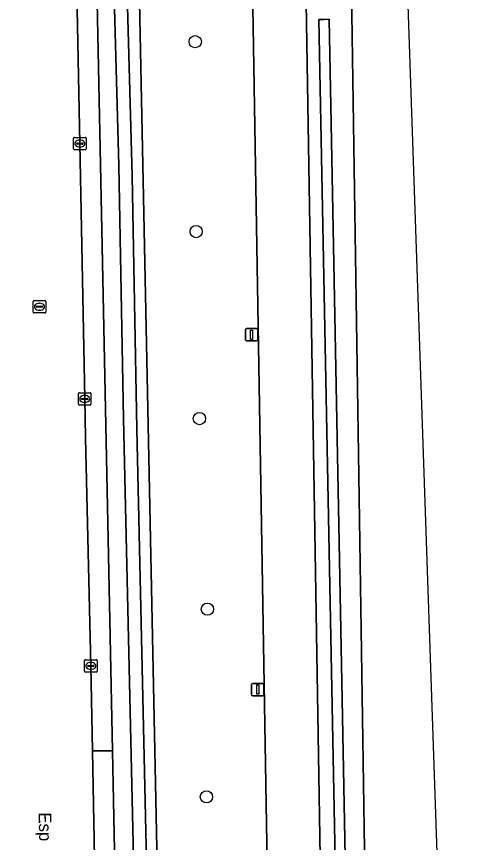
# Model space of a CAD drawing. Extents: x 161385 to 162589, y 388479 to 389756.
# Drawn here: x 162494.5 to 162530.5, y 388892.6 to 388958.5 of the extents above; entities that cross this region are included whole.
import ezdxf

# ---------------------------------------------------------------- set-up
doc = ezdxf.new("R2010")
doc.units = 0
for name, color, linetype in [('IMGEO_Berm_groen', 7, 'Continuous'), ('IMGEO_Boom', 7, 'Continuous'), ('IMGEO_Fietspad_gesloten', 7, 'Continuous'), ('IMGEO_Groenvoorziening', 7, 'Continuous'), ('IMGEO_Haag', 7, 'Continuous'), ('IMGEO_Kolk', 7, 'Continuous'), ('IMGEO_Lichtmast', 7, 'Continuous'), ('IMGEO_Oever', 7, 'Continuous'), ('IMGEO_Openbare_ruimte_label', 7, 'Continuous'), ('IMGEO_Rijbaan_lokaal_gesloten', 7, 'Continuous'), ('IMGEO_Rijbaan_regionaal_gesloten', 7, 'Continuous'), ('IMGEO_Rioolput', 7, 'Continuous'), ('IMGEO_Waterloop', 7, 'Continuous')]:
    doc.layers.add(name, color=color, linetype=linetype)

msp = doc.modelspace()

# ---------------------------------------------------------------- linework, layer by layer
at = {"layer": 'IMGEO_Berm_groen'}
for points in [[(162510.235, 389079.2), (162510.065, 389081.426), (162501.272, 389081.426), (162501.263, 389081.238), (162500.992, 389075.618), (162500.618, 389070.413), (162501.235, 389062.489), (162502.136, 389054.149), (162502.554, 389045.938), (162503.491, 389000), (162505.585, 388897.306), (162506.277, 388863.384)], [(162515.397, 389079.082), (162515.507, 389081.426), (162514.292, 389081.426), (162514.262, 389079.427), (162515.393, 389057.642), (162516.561, 389022.995), (162519.033, 388871.958), (162521.523, 388727.275)], [(162517.21, 388728.105), (162514.823, 388871.796), (162512.275, 389022.964), (162511.097, 389057.663), (162510.235, 389079.2)], [(162498.323, 389010.953), (162498.544, 389000), (162498.738, 388990.354), (162499.125, 388969.925), (162499.542, 388948.383), (162499.929, 388927.993), (162500, 388924.891), (162500.417, 388906.674), (162500.546, 388899.883), (162502.143, 388899.896), (162500.109, 389000), (162500, 389005.369), (162498.985, 389049.929)], [(162521.311, 388720.501), (162521.33, 388719.939), (162521.52, 388719.331), (162523.238, 388715.161), (162525.385, 388736.547), (162525.398, 388750), (162525.392, 388750.463), (162524.813, 388770.581), (162524.652, 388775.367), (162524.277, 388798.785), (162523.635, 388828.454), (162522.364, 388884.975), (162520.774, 388990.381)], [(162503.945, 388811.232), (162502.197, 388897.243), (162502.143, 388899.896), (162500.546, 388899.883), (162500.817, 388885.662)]]:
    msp.add_lwpolyline(points, dxfattribs=at)
msp.add_lwpolyline([(162521, 388876.114), (162520.6, 388876.106), (162520.2, 388876.098), (162518.628, 388958.294), (162519.028, 388958.302), (162519.428, 388958.31)], close=True, dxfattribs=at)
at = {"layer": 'IMGEO_Boom'}
for centre in [(162508.751, 388956.521), (162508.829, 388941.357), (162509.084, 388926.422), (162509.72, 388911.209), (162509.645, 388896.223)]:
    msp.add_circle(centre, 0.489, dxfattribs=at)
at = {"layer": 'IMGEO_Fietspad_gesloten'}
msp.add_lwpolyline([(162519.033, 388871.958), (162516.561, 389022.995), (162515.393, 389057.642), (162514.262, 389079.427), (162514.292, 389081.426), (162514.386, 389087.66), (162514.743, 389099.436), (162509.811, 389099.872), (162509.798, 389099.728), (162509.789, 389099.382), (162509.527, 389088.495), (162510.065, 389081.426), (162510.235, 389079.2), (162511.097, 389057.663), (162512.275, 389022.964), (162514.823, 388871.796), (162517.21, 388728.105)], dxfattribs=at)
at = {"layer": 'IMGEO_Groenvoorziening'}
msp.add_lwpolyline([(162519.428, 388958.31), (162519.028, 388958.302), (162518.628, 388958.294), (162520.2, 388876.098), (162520.6, 388876.106), (162521, 388876.114)], close=True, dxfattribs=at)
at = {"layer": 'IMGEO_Haag'}
msp.add_lwpolyline([(162519.428, 388958.31), (162519.028, 388958.302), (162518.628, 388958.294), (162520.2, 388876.098), (162520.6, 388876.106), (162521, 388876.114)], close=True, dxfattribs=at)
at = {"layer": 'IMGEO_Kolk'}
for p, q in [((162499.117, 388948.883), (162499.969, 388948.883)), ((162499.042, 388947.957), (162499.042, 388948.809)), ((162499.301, 388948.377), (162499.301, 388948.389)), ((162499.739, 388948.34), (162499.341, 388948.34)), ((162499.344, 388948.426), (162499.742, 388948.426)), ((162499.53, 388948.663), (162499.555, 388948.663)), ((162499.785, 388948.389), (162499.785, 388948.377)), ((162500.043, 388948.809), (162500.043, 388947.957)), ((162499.969, 388947.883), (162499.117, 388947.883)), ((162499.553, 388948.103), (162499.528, 388948.103)), ((162499.429, 388927.568), (162499.429, 388928.42)), ((162499.504, 388928.494), (162500.356, 388928.494)), ((162500.43, 388928.42), (162500.43, 388927.568)), ((162499.688, 388927.988), (162499.688, 388928)), ((162500.126, 388927.951), (162499.728, 388927.951)), ((162499.731, 388928.037), (162500.129, 388928.037)), ((162499.917, 388928.274), (162499.942, 388928.274)), ((162500.172, 388928), (162500.172, 388927.988)), ((162500.356, 388927.494), (162499.504, 388927.494)), ((162499.94, 388927.714), (162499.915, 388927.714)), ((162499.918, 388906.249), (162499.918, 388907.101)), ((162499.993, 388907.175), (162500.845, 388907.175)), ((162500.177, 388906.669), (162500.177, 388906.681)), ((162500.615, 388906.632), (162500.217, 388906.632)), ((162500.22, 388906.718), (162500.618, 388906.718)), ((162500.406, 388906.955), (162500.431, 388906.955)), ((162500.661, 388906.681), (162500.661, 388906.669)), ((162500.919, 388907.101), (162500.919, 388906.249)), ((162500.845, 388906.175), (162499.993, 388906.175)), ((162500.429, 388906.395), (162500.404, 388906.395))]:
    msp.add_line(p, q, dxfattribs=at)
for points in [[(162499.117, 388948.883), (162499.969, 388948.883)], [(162499.042, 388947.957), (162499.042, 388948.809)], [(162500.043, 388948.809), (162500.043, 388947.957)], [(162499.969, 388947.883), (162499.117, 388947.883)], [(162499.429, 388927.568), (162499.429, 388928.42)], [(162499.504, 388928.494), (162500.356, 388928.494)], [(162500.43, 388928.42), (162500.43, 388927.568)], [(162500.356, 388927.494), (162499.504, 388927.494)], [(162499.918, 388906.249), (162499.918, 388907.101)], [(162499.993, 388907.175), (162500.845, 388907.175)], [(162500.919, 388907.101), (162500.919, 388906.249)], [(162500.845, 388906.175), (162499.993, 388906.175)]]:
    msp.add_lwpolyline(points, dxfattribs=at)
for centre, radius, start, end in [((162499.119, 388948.807), 0.0765, 91.55205, 178.44795), ((162499.119, 388948.807), 0.0765, 91.55205, 178.44795), ((162499.967, 388948.807), 0.0765, 1.55205, 88.44795), ((162499.967, 388948.807), 0.0765, 1.55205, 88.44795), ((162499.341, 388948.386), 0.0403, 85.87752, 175.75265), ((162499.338, 388948.376), 0.0366, 178.93798, 274.71019), ((162499.742, 388948.383), 0.043, 264.86636, 352.45326), ((162499.746, 388948.388), 0.0386, 1.73085, 96.63898), ((162499.119, 388947.959), 0.0765, 181.55205, 268.44795), ((162499.119, 388947.959), 0.0765, 181.55205, 268.44795), ((162499.967, 388947.959), 0.0765, 271.55205, 358.44795), ((162499.967, 388947.959), 0.0765, 271.55205, 358.44795), ((162499.506, 388928.418), 0.0765, 91.55205, 178.44795), ((162499.506, 388928.418), 0.0765, 91.55205, 178.44795), ((162500.354, 388928.418), 0.0765, 1.55205, 88.44795), ((162500.354, 388928.418), 0.0765, 1.55205, 88.44795), ((162499.728, 388927.997), 0.0403, 85.87752, 175.75265), ((162499.725, 388927.987), 0.0366, 178.93798, 274.71019), ((162500.129, 388927.994), 0.043, 264.86636, 352.45326), ((162500.133, 388927.999), 0.0386, 1.73085, 96.63898), ((162499.506, 388927.57), 0.0765, 181.55205, 268.44795), ((162499.506, 388927.57), 0.0765, 181.55205, 268.44795), ((162500.354, 388927.57), 0.0765, 271.55205, 358.44795), ((162500.354, 388927.57), 0.0765, 271.55205, 358.44795), ((162499.995, 388907.099), 0.0765, 91.55205, 178.44795), ((162499.995, 388907.099), 0.0765, 91.55205, 178.44795), ((162500.217, 388906.678), 0.0403, 85.87752, 175.75265), ((162500.214, 388906.668), 0.0366, 178.93798, 274.71019), ((162500.618, 388906.675), 0.043, 264.86636, 352.45326), ((162500.622, 388906.68), 0.0386, 1.73085, 96.63898), ((162500.843, 388907.099), 0.0765, 1.55205, 88.44795), ((162500.843, 388907.099), 0.0765, 1.55205, 88.44795), ((162499.995, 388906.251), 0.0765, 181.55205, 268.44795), ((162499.995, 388906.251), 0.0765, 181.55205, 268.44795), ((162500.843, 388906.251), 0.0765, 271.55205, 358.44795), ((162500.843, 388906.251), 0.0765, 271.55205, 358.44795)]:
    msp.add_arc(centre, radius, start, end, dxfattribs=at)
for centre, major_axis, ratio, start_param, end_param in [((162499.529, 388948.383), (-0.387, 0.002), 0.722429, 4.712389, 7.853982), ((162499.554, 388948.383), (-0.39, 0.002), 0.717154, 1.570796, 4.712389), ((162499.916, 388927.994), (-0.387, 0.002), 0.722429, 4.712389, 7.853982), ((162499.941, 388927.994), (-0.39, 0.002), 0.717154, 1.570796, 4.712389), ((162500.405, 388906.675), (-0.387, 0.002), 0.722429, 4.712389, 7.853982), ((162500.43, 388906.675), (-0.39, 0.002), 0.717154, 1.570796, 4.712389)]:
    msp.add_ellipse(centre, major_axis=major_axis, ratio=ratio, start_param=start_param, end_param=end_param, dxfattribs=at)
at = {"layer": 'IMGEO_Lichtmast'}
for p, q in [((162512.755, 388932.724), (162512.755, 388933.524)), ((162512.755, 388933.524), (162512.755, 388932.724)), ((162512.855, 388933.624), (162513.645, 388933.624)), ((162513.645, 388933.624), (162512.855, 388933.624)), ((162513.745, 388933.524), (162513.745, 388932.724)), ((162513.745, 388932.724), (162513.745, 388933.524)), ((162513.645, 388932.624), (162512.855, 388932.624)), ((162512.855, 388932.624), (162513.645, 388932.624)), ((162513.247, 388904.385), (162513.247, 388905.185)), ((162513.247, 388905.185), (162513.247, 388904.385)), ((162513.347, 388905.285), (162514.137, 388905.285)), ((162514.137, 388905.285), (162513.347, 388905.285)), ((162514.237, 388905.185), (162514.237, 388904.385)), ((162514.237, 388904.385), (162514.237, 388905.185)), ((162514.137, 388904.285), (162513.347, 388904.285)), ((162513.347, 388904.285), (162514.137, 388904.285))]:
    msp.add_line(p, q, dxfattribs=at)
for points in [[(162513.175, 388933.499), (162513.325, 388933.499), (162513.325, 388932.749), (162513.175, 388932.749), (162513.175, 388933.499)], [(162513.667, 388905.16), (162513.817, 388905.16), (162513.817, 388904.41), (162513.667, 388904.41), (162513.667, 388905.16)]]:
    msp.add_lwpolyline(points, dxfattribs=at)
for centre, start, end in [((162512.855, 388933.524), 90, 180), ((162512.855, 388933.524), 90, 180), ((162513.645, 388933.524), 0, 90), ((162513.645, 388933.524), 360, 90), ((162512.855, 388932.724), 180, 270), ((162512.855, 388932.724), 180, 270), ((162513.645, 388932.724), 270, 0), ((162513.645, 388932.724), 270, 0), ((162513.347, 388905.185), 90, 180), ((162513.347, 388905.185), 90, 180), ((162514.137, 388905.185), 0, 90), ((162514.137, 388905.185), 360, 90), ((162513.347, 388904.385), 180, 270), ((162513.347, 388904.385), 180, 270), ((162514.137, 388904.385), 270, 0), ((162514.137, 388904.385), 270, 0)]:
    msp.add_arc(centre, 0.1, start, end, dxfattribs=at)
at = {"layer": 'IMGEO_Oever'}
for points in [[(162499.467, 389089.001), (162499.159, 389089.128), (162495.15, 389090.013), (162494.837, 389089.198), (162494.779, 389089.009), (162494.49, 389088.06), (162496.788, 389086.825), (162496.788, 389081.502), (162496.789, 389075.947), (162498.985, 389049.929), (162500, 389005.369), (162500.109, 389000), (162502.143, 388899.896), (162502.197, 388897.243), (162503.945, 388811.232)], [(162504.505, 388860.971), (162503.038, 388926.396), (162502.659, 388946.624), (162502.127, 388965.964), (162501.881, 388981.345), (162501.365, 389013.623), (162500.705, 389042.133), (162500.155, 389052.486), (162498.345, 389071.465), (162498.581, 389076.587), (162498.739, 389086.449), (162498.772, 389086.623), (162498.826, 389086.782), (162498.892, 389086.879), (162499.066, 389086.995)], [(162499.712, 389086.909), (162499.807, 389086.78), (162499.841, 389086.613), (162499.834, 389086.44), (162499.637, 389075.77), (162499.401, 389070.648), (162501.211, 389051.669), (162501.761, 389041.317), (162502.421, 389012.807), (162502.937, 388980.529), (162503.183, 388965.148), (162503.715, 388945.808), (162504.093, 388925.58), (162505.561, 388860.155)], [(162506.277, 388863.384), (162505.585, 388897.306), (162503.491, 389000), (162502.554, 389045.938)]]:
    msp.add_lwpolyline(points, dxfattribs=at)
at = {"layer": 'IMGEO_Rijbaan_lokaal_gesloten'}
msp.add_lwpolyline([(162500.817, 388885.662), (162500.546, 388899.883), (162500.417, 388906.674), (162500, 388924.891), (162499.929, 388927.993), (162499.542, 388948.383), (162499.125, 388969.925), (162498.738, 388990.354), (162498.544, 389000), (162498.323, 389010.953)], dxfattribs=at)
at = {"layer": 'IMGEO_Rijbaan_regionaal_gesloten'}
msp.add_lwpolyline([(162530.479, 388820.962), (162524.33, 389000.689), (162529.323, 389094.968), (162523.871, 389095.21), (162523.594, 389091.03), (162523.006, 389081.426), (162522.22, 389068.571), (162521.349, 389046.314), (162520.739, 389023.777), (162520.838, 389000), (162520.774, 388990.381), (162522.364, 388884.975)], dxfattribs=at)
at = {"layer": 'IMGEO_Rioolput'}
for p, q in [((162495.821, 388934.932), (162495.821, 388935.784)), ((162495.896, 388935.858), (162496.748, 388935.858)), ((162496.822, 388935.784), (162496.822, 388934.932)), ((162496.08, 388935.352), (162496.08, 388935.364)), ((162496.518, 388935.315), (162496.12, 388935.315)), ((162496.123, 388935.401), (162496.521, 388935.401)), ((162496.332, 388935.078), (162496.307, 388935.078)), ((162496.309, 388935.638), (162496.334, 388935.638)), ((162496.564, 388935.364), (162496.564, 388935.352)), ((162496.748, 388934.858), (162495.896, 388934.858))]:
    msp.add_line(p, q, dxfattribs=at)
for points in [[(162495.821, 388934.932), (162495.821, 388935.784)], [(162495.896, 388935.858), (162496.748, 388935.858)], [(162496.822, 388935.784), (162496.822, 388934.932)], [(162496.748, 388934.858), (162495.896, 388934.858)]]:
    msp.add_lwpolyline(points, dxfattribs=at)
for centre, radius, start, end in [((162495.898, 388935.782), 0.0765, 91.55205, 178.44795), ((162495.898, 388935.782), 0.0765, 91.55205, 178.44795), ((162496.746, 388935.782), 0.0765, 1.55205, 88.44795), ((162496.746, 388935.782), 0.0765, 1.55205, 88.44795), ((162496.12, 388935.361), 0.0403, 85.87752, 175.75265), ((162496.117, 388935.351), 0.0366, 178.93798, 274.71019), ((162496.521, 388935.358), 0.043, 264.86636, 352.45326), ((162496.525, 388935.363), 0.0386, 1.73085, 96.63898), ((162495.898, 388934.934), 0.0765, 181.55205, 268.44795), ((162495.898, 388934.934), 0.0765, 181.55205, 268.44795), ((162496.746, 388934.934), 0.0765, 271.55205, 358.44795), ((162496.746, 388934.934), 0.0765, 271.55205, 358.44795)]:
    msp.add_arc(centre, radius, start, end, dxfattribs=at)
for centre, major_axis, ratio, start_param, end_param in [((162496.308, 388935.358), (-0.387, 0.002), 0.722429, 4.712389, 7.853982), ((162496.333, 388935.358), (-0.39, 0.002), 0.717154, 1.570796, 4.712389)]:
    msp.add_ellipse(centre, major_axis=major_axis, ratio=ratio, start_param=start_param, end_param=end_param, dxfattribs=at)
at = {"layer": 'IMGEO_Waterloop'}
for points in [[(162499.066, 389086.995), (162498.892, 389086.879), (162498.826, 389086.782), (162498.772, 389086.623), (162498.739, 389086.449), (162498.581, 389076.587), (162498.345, 389071.465), (162500.155, 389052.486), (162500.705, 389042.133), (162501.365, 389013.623), (162501.881, 388981.345), (162502.127, 388965.964), (162502.659, 388946.624), (162503.038, 388926.396), (162504.505, 388860.971)], [(162505.561, 388860.155), (162504.093, 388925.58), (162503.715, 388945.808), (162503.183, 388965.148), (162502.937, 388980.529), (162502.421, 389012.807), (162501.761, 389041.317), (162501.211, 389051.669), (162499.401, 389070.648), (162499.637, 389075.77), (162499.834, 389086.44)]]:
    msp.add_lwpolyline(points, dxfattribs=at)

# ---------------------------------------------------------------- texts
at = {"layer": 'IMGEO_Openbare_ruimte_label'}
msp.add_text('Esp', height=1, rotation=271.14576, dxfattribs=at).set_placement((162496.253, 388894.975))

doc.saveas('drawing.dxf')
